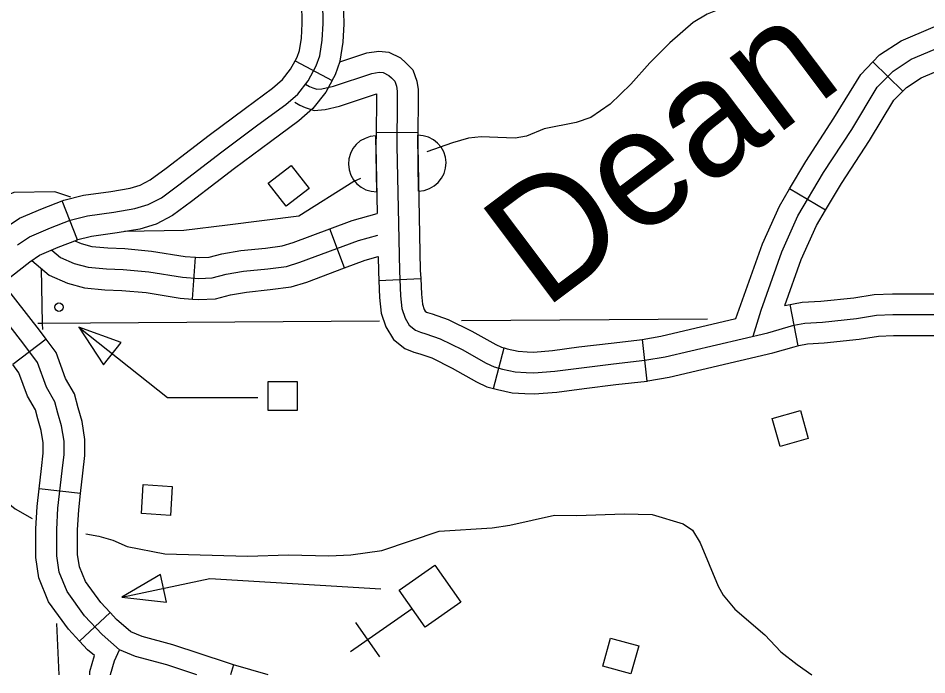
# Model space of a CAD drawing. Extents: x 1370130 to 1380143, y 377636 to 380256.
# Drawn here: x 1377546.5 to 1377637.6, y 378830.6 to 378896.5 of the extents above; entities that cross this region are included whole.
import ezdxf

# ---------------------------------------------------------------- set-up
doc = ezdxf.new("R2010")
doc.units = 0
for name, color, linetype in [('Level 31', 7, 'Continuous'), ('Level 32', 7, 'Continuous'), ('Level 35', 7, 'Continuous'), ('Level 38', 7, 'Continuous'), ('Level 5', 7, 'Continuous'), ('Level 56', 7, 'Continuous'), ('Level 57', 7, 'Continuous')]:
    doc.layers.add(name, color=color, linetype=linetype)

msp = doc.modelspace()

# ---------------------------------------------------------------- linework, layer by layer
at = {"layer": 'Level 31'}
for p, q in [((1377574.282, 378892.264), (1377577.977, 378890.267)), ((1377552.428, 378874.279), (1377550.909, 378878.194))]:
    msp.add_line(p, q, dxfattribs=at)
for points in [[(1377574.282, 378892.264), (1377574.469, 378892.609), (1377574.71, 378893.279), (1377574.904, 378894.545), (1377574.976, 378896.02), (1377574.938, 378898.085), (1377574.781, 378900.643), (1377574.369, 378905.707)], [(1377577.977, 378890.267), (1377578.314, 378890.891), (1377578.799, 378892.239), (1377579.089, 378894.122), (1377579.178, 378895.957), (1377579.136, 378898.253), (1377578.97, 378900.942), (1377578.556, 378906.047)], [(1377546.414, 378873.786), (1377547.625, 378874.593), (1377549.723, 378875.482), (1377551.7, 378876.249), (1377553.435, 378876.693), (1377556.097, 378877.056), (1377558.195, 378877.419), (1377559.527, 378877.823), (1377560.858, 378878.509), (1377562.593, 378879.801), (1377566.91, 378883.111), (1377570.541, 378885.816), (1377573.325, 378887.875), (1377574.535, 378888.924), (1377575.584, 378890.256), (1377576.391, 378891.75), (1377576.754, 378892.759), (1377576.996, 378894.334), (1377577.077, 378895.989), (1377577.037, 378898.169)], [(1377563.768, 378883.348), (1377565.644, 378884.787), (1377569.29, 378887.502), (1377572.011, 378889.515), (1377573.009, 378890.38), (1377573.823, 378891.414), (1377574.282, 378892.264)], [(1377577.977, 378890.267), (1377577.346, 378889.099), (1377576.062, 378887.468), (1377574.639, 378886.235), (1377571.793, 378884.13), (1377568.176, 378881.436), (1377566.324, 378880.015)], [(1377550.91, 378878.195), (1377551.058, 378878.252), (1377553.031, 378878.757), (1377555.776, 378879.132), (1377557.71, 378879.466), (1377558.735, 378879.777), (1377559.743, 378880.297), (1377561.327, 378881.477), (1377563.768, 378883.348)], [(1377566.324, 378880.015), (1377563.859, 378878.126), (1377561.974, 378876.722), (1377560.319, 378875.869), (1377558.681, 378875.372), (1377556.419, 378874.98), (1377553.838, 378874.628), (1377552.342, 378874.245)], [(1377538.095, 378869.259), (1377539.03, 378870.345), (1377542.368, 378873.261), (1377545.178, 378875.486), (1377546.624, 378876.45), (1377548.933, 378877.428), (1377550.909, 378878.194)], [(1377541.277, 378866.518), (1377542.018, 378867.378), (1377545.055, 378870.032), (1377547.651, 378872.086), (1377548.625, 378872.737), (1377550.512, 378873.535), (1377552.428, 378874.279)]]:
    msp.add_lwpolyline(points, dxfattribs=at)
at = {"layer": 'Level 32'}
for p, q in [((1377635.239, 378889.215), (1377632.23, 378892.145)), ((1377582.394, 378885.1), (1377586.594, 378885.067)), ((1377627.489, 378877.256), (1377623.872, 378879.391)), ((1377579.228, 378871.462), (1377577.765, 378875.398)), ((1377563.977, 378868.34), (1377564.287, 378872.528)), ((1377582.671, 378870.214), (1377586.867, 378870.392)), ((1377624.741, 378863.654), (1377623.942, 378867.777)), ((1377549.304, 378864.297), (1377545.943, 378861.778)), ((1377609.602, 378860.107), (1377609.133, 378864.28)), ((1377594.174, 378859.367), (1377595.235, 378863.431)), ((1377552.754, 378848.805), (1377548.581, 378849.276)), ((1377555.718, 378836.857), (1377552.65, 378833.989)), ((1377568.088, 378831.624), (1377567.791, 378830.61))]:
    msp.add_line(p, q, dxfattribs=at)
for points in [[(1377635.239, 378889.215), (1377635.604, 378889.59), (1377637.078, 378890.562), (1377639.769, 378891.7), (1377644.416, 378893.25), (1377645.642, 378894.031), (1377647.044, 378895.153), (1377647.572, 378896.739), (1377647.652, 378897.858), (1377647.522, 378898.538)], [(1377632.23, 378892.145), (1377632.913, 378892.846), (1377635.088, 378894.281), (1377638.285, 378895.633), (1377642.596, 378897.07), (1377643.195, 378897.451), (1377643.419, 378897.631), (1377643.397, 378897.745)], [(1377620.232, 378864.623), (1377621.03, 378867.236), (1377623.103, 378873.086), (1377624.721, 378876.696), (1377627.292, 378881.053), (1377630.112, 378885.368), (1377632.683, 378889.6), (1377634.258, 378891.218), (1377636.083, 378892.422), (1377639.027, 378893.666)], [(1377578.766, 378892.148), (1377581.478, 378893.052), (1377582.654, 378893.22), (1377583.684, 378893.127), (1377584.848, 378892.544), (1377585.387, 378892.072), (1377586.09, 378891.369), (1377586.497, 378890.228), (1377586.619, 378889.373), (1377586.619, 378888.221), (1377586.594, 378885.067)], [(1377623.872, 378879.391), (1377625.508, 378882.162), (1377628.335, 378886.488), (1377631.012, 378890.894), (1377632.23, 378892.145)], [(1377575.321, 378889.922), (1377575.715, 378889.686), (1377576.035, 378889.544), (1377576.461, 378889.402), (1377576.958, 378889.437), (1377578.129, 378889.721), (1377581.963, 378891), (1377582.709, 378891.107), (1377583.099, 378891.071), (1377583.667, 378890.787), (1377583.951, 378890.538), (1377584.271, 378890.219), (1377584.448, 378889.721), (1377584.519, 378889.224), (1377584.519, 378888.23), (1377584.484, 378883.719), (1377584.732, 378871.18), (1377584.839, 378868.658), (1377584.981, 378867.38), (1377585.3, 378866.421), (1377585.726, 378865.71), (1377586.365, 378865.213), (1377586.862, 378865), (1377587.395, 378864.858), (1377588.815, 378864.36), (1377591.016, 378863.259), (1377593.43, 378861.91), (1377594.246, 378861.519), (1377595.062, 378861.306), (1377596.34, 378861.022), (1377597.441, 378860.951), (1377598.222, 378860.915), (1377600.316, 378861.093), (1377603.014, 378861.448), (1377606.209, 378861.839), (1377609.369, 378862.194), (1377611.392, 378862.549), (1377621.687, 378864.964), (1377624.314, 378865.71), (1377625.415, 378865.923), (1377627.19, 378866.03), (1377630.598, 378866.385), (1377632.586, 378866.705), (1377634.254, 378866.776), (1377638.585, 378866.776)], [(1377574.241, 378888.121), (1377574.745, 378887.819), (1377575.274, 378887.584), (1377576.193, 378887.277), (1377577.282, 378887.355), (1377578.71, 378887.701), (1377582.419, 378888.938), (1377582.419, 378888.238), (1377582.394, 378885.1)], [(1377627.489, 378877.256), (1377629.076, 378879.944), (1377631.888, 378884.248), (1377634.354, 378888.306), (1377635.239, 378889.215)], [(1377582.394, 378885.1), (1377582.383, 378883.706), (1377582.518, 378876.938)], [(1377586.594, 378885.067), (1377586.584, 378883.731), (1377586.831, 378871.245), (1377586.867, 378870.392)], [(1377618.496, 378866.372), (1377621.152, 378873.868), (1377622.852, 378877.662), (1377623.872, 378879.391)], [(1377623.413, 378867.675), (1377625.054, 378872.305), (1377626.589, 378875.73), (1377627.489, 378877.256)], [(1377577.765, 378875.398), (1377579.985, 378876.224), (1377582.518, 378876.938)], [(1377564.287, 378872.528), (1377564.648, 378872.502), (1377565.636, 378872.547), (1377566.904, 378872.877), (1377568.824, 378873.209), (1377571.296, 378873.456), (1377572.959, 378873.671), (1377574.066, 378874.023), (1377577.765, 378875.398)], [(1377549.863, 378873.26), (1377550.723, 378872.523), (1377552.118, 378871.916), (1377553.514, 378871.552), (1377555.334, 378871.369), (1377557.033, 378871.309), (1377559.582, 378871.066), (1377562.979, 378870.52), (1377564.618, 378870.398), (1377565.953, 378870.459), (1377567.348, 378870.823), (1377569.108, 378871.127), (1377571.535, 378871.369), (1377573.416, 378871.612), (1377574.751, 378872.037), (1377580.637, 378874.226), (1377582.561, 378874.768)], [(1377552.176, 378874.181), (1377552.806, 378873.907), (1377553.886, 378873.625), (1377555.476, 378873.466), (1377557.17, 378873.405), (1377559.848, 378873.15), (1377563.224, 378872.607), (1377564.287, 378872.528)], [(1377579.228, 378871.462), (1377581.289, 378872.228), (1377582.604, 378872.598)], [(1377582.604, 378872.598), (1377582.633, 378871.115), (1377582.671, 378870.214)], [(1377547.85, 378872.22), (1377549.595, 378870.723), (1377551.43, 378869.925), (1377553.142, 378869.478), (1377555.192, 378869.273), (1377556.896, 378869.212), (1377559.315, 378868.982), (1377562.735, 378868.432), (1377563.977, 378868.34)], [(1377563.977, 378868.34), (1377564.588, 378868.295), (1377566.269, 378868.371), (1377567.793, 378868.769), (1377569.391, 378869.044), (1377571.774, 378869.283), (1377573.873, 378869.554), (1377575.436, 378870.051), (1377579.228, 378871.462)], [(1377564.416, 378830.61), (1377561.398, 378831.616), (1377558.243, 378832.466), (1377556.665, 378833.134), (1377554.905, 378834.652), (1377553.146, 378836.534), (1377551.386, 378838.962), (1377550.597, 378840.905), (1377550.354, 378842.544), (1377550.354, 378845.216), (1377550.476, 378847.341), (1377550.901, 378851.105), (1377551.083, 378852.744), (1377551.083, 378854.079), (1377550.84, 378855.597), (1377550.476, 378856.872), (1377550.175, 378858.028), (1377549.326, 378859.485), (1377548.435, 378861.955), (1377546.942, 378863.947), (1377542.066, 378870.209)], [(1377549.304, 378864.297), (1377548.611, 378865.222), (1377544.942, 378869.934)], [(1377582.671, 378870.214), (1377582.743, 378868.498), (1377582.918, 378866.927), (1377583.381, 378865.538), (1377584.127, 378864.294), (1377585.289, 378863.389), (1377586.174, 378863.01), (1377586.776, 378862.849), (1377587.994, 378862.423), (1377590.033, 378861.403), (1377592.463, 378860.044), (1377593.521, 378859.538), (1377594.174, 378859.367)], [(1377586.867, 378870.392), (1377586.934, 378868.819), (1377587.043, 378867.832), (1377587.22, 378867.303), (1377587.325, 378867.127), (1377587.441, 378867.036), (1377587.55, 378866.99), (1377588.013, 378866.866), (1377589.635, 378866.298), (1377591.998, 378865.116), (1377594.396, 378863.775), (1377594.971, 378863.5), (1377595.235, 378863.431)], [(1377623.413, 378867.675), (1377625.151, 378868.011), (1377627.018, 378868.123), (1377630.322, 378868.468), (1377632.374, 378868.798), (1377634.209, 378868.876), (1377638.452, 378868.876)], [(1377609.077, 378864.275), (1377610.971, 378864.607), (1377618.496, 378866.372)], [(1377552.754, 378848.805), (1377552.988, 378850.871), (1377553.183, 378852.628), (1377553.183, 378854.246), (1377552.894, 378856.053), (1377552.502, 378857.425), (1377552.135, 378858.836), (1377551.236, 378860.377), (1377550.304, 378862.963), (1377549.304, 378864.297)], [(1377595.235, 378863.431), (1377595.556, 378863.347), (1377596.638, 378863.107), (1377597.556, 378863.047), (1377598.181, 378863.019), (1377600.091, 378863.181), (1377602.75, 378863.531), (1377605.965, 378863.924), (1377609.133, 378864.28)], [(1377624.333, 378863.532), (1377624.802, 378863.665), (1377625.678, 378863.835), (1377627.362, 378863.936), (1377630.873, 378864.302), (1377632.798, 378864.612), (1377634.299, 378864.676), (1377638.452, 378864.676)], [(1377609.588, 378860.105), (1377609.661, 378860.113), (1377611.814, 378860.491), (1377622.214, 378862.931), (1377624.333, 378863.532)], [(1377548.581, 378849.276), (1377548.814, 378851.338), (1377548.983, 378852.86), (1377548.983, 378853.913), (1377548.786, 378855.142), (1377548.45, 378856.319), (1377548.216, 378857.219), (1377547.415, 378858.592), (1377546.566, 378860.947), (1377545.943, 378861.778)], [(1377594.174, 378859.367), (1377594.569, 378859.264), (1377596.043, 378858.936), (1377597.326, 378858.854), (1377598.263, 378858.811), (1377600.542, 378859.004), (1377603.279, 378859.365), (1377606.454, 378859.753), (1377609.602, 378860.107)], [(1377552.65, 378833.989), (1377551.522, 378835.196), (1377549.536, 378837.936), (1377548.557, 378840.349), (1377548.254, 378842.39), (1377548.254, 378845.276), (1377548.383, 378847.518), (1377548.581, 378849.276)], [(1377555.718, 378836.857), (1377554.769, 378837.872), (1377553.236, 378839.988), (1377552.638, 378841.462), (1377552.454, 378842.699), (1377552.454, 378845.156), (1377552.569, 378847.163), (1377552.754, 378848.805)], [(1377568.088, 378831.624), (1377567.486, 378831.8), (1377562.004, 378833.628), (1377558.928, 378834.457), (1377557.787, 378834.94), (1377556.362, 378836.169), (1377555.718, 378836.857)], [(1377554.132, 378832.546), (1377553.448, 378833.135), (1377552.65, 378833.989)], [(1377553.66, 378830.61), (1377553.66, 378830.943), (1377554.132, 378832.546)], [(1377555.76, 378830.61), (1377555.76, 378830.641), (1377556.165, 378832.018), (1377556.665, 378833.134)], [(1377571.559, 378830.61), (1377568.088, 378831.624)]]:
    msp.add_lwpolyline(points, dxfattribs=at)
at = {"layer": 'Level 35'}
for points in [[(1377639.061, 378915.356), (1377637.955, 378913.899), (1377634.735, 378910.632), (1377632.599, 378909.268), (1377629.289, 378907.627), (1377628.185, 378906.678), (1377625.768, 378903.961), (1377623.506, 378900.547), (1377622.183, 378899.256), (1377620.067, 378898.342), (1377617.44, 378897.669), (1377615.601, 378896.929), (1377614.212, 378896.114), (1377611.866, 378894.073), (1377609.856, 378892.066), (1377607.961, 378889.922), (1377605.895, 378887.914), (1377603.928, 378886.554), (1377602.477, 378886.074), (1377599.259, 378885.418), (1377597.476, 378884.707), (1377596.356, 378884.487), (1377594.613, 378884.562)], [(1377594.613, 378884.562), (1377592.926, 378884.611), (1377591.664, 378884.501), (1377590.073, 378884.018), (1377587.489, 378883.105)], [(1377580.821, 378880.435), (1377580.15, 378880.134), (1377574.631, 378876.67), (1377567.485, 378875.743), (1377563.113, 378875.23), (1377557.137, 378875.105)], [(1377551.776, 378878.559), (1377550.153, 378879.111), (1377546.05, 378879.036), (1377544.818, 378878.52), (1377543.559, 378877.802), (1377536.802, 378872.246), (1377535.053, 378870.976), (1377532.744, 378869.654), (1377528.455, 378867.906)], [(1377541.506, 378850.503), (1377544.523, 378848.602), (1377546.179, 378847.262), (1377547.893, 378846.317)], [(1377553.257, 378844.768), (1377554.579, 378844.548), (1377555.992, 378844.129), (1377557.41, 378843.485), (1377561.189, 378842.751), (1377569.481, 378842.532), (1377573.608, 378842.675), (1377577.656, 378842.563), (1377579.873, 378842.666), (1377582.955, 378843.095), (1377588.731, 378845.04), (1377594.034, 378845.376), (1377595.827, 378845.638), (1377600.301, 378846.63), (1377602.522, 378846.593), (1377607.294, 378846.777), (1377610.105, 378846.696), (1377613.214, 378845.779), (1377614.126, 378845.125), (1377614.91, 378843.878), (1377616.713, 378839.51), (1377617.209, 378838.595), (1377618.389, 378837.216), (1377621.391, 378834.642), (1377622.999, 378832.936), (1377624.655, 378831.651), (1377626.121, 378830.61)]]:
    msp.add_lwpolyline(points, dxfattribs=at)
at = {"layer": 'Level 38'}
for p, q in [((1377582.466, 378879.114), (1377582.37, 378884.714)), ((1377586.665, 378879.186), (1377586.569, 378884.785))]:
    msp.add_line(p, q, dxfattribs=at)
for centre, start, end in [((1377582.418, 378881.914), 90.98046, 270.98046), ((1377586.617, 378881.986), 270.98046, 90.98046)]:
    msp.add_arc(centre, 2.8, start, end, dxfattribs=at)
at = {"layer": 'Level 5'}
for points in [[(1377548.795, 378871.409), (1377548.888, 378865.885)], [(1377582.749, 378866.113), (1377548.888, 378865.885)], [(1377615.638, 378866.335), (1377590.948, 378866.168)], [(1377548.888, 378865.885), (1377548.447, 378865.873)], [(1377548.888, 378865.885), (1377548.917, 378865.286)], [(1377550.314, 378835.753), (1377550.558, 378830.61)]]:
    msp.add_lwpolyline(points, dxfattribs=at)
at = {"layer": 'Level 56'}
for points in [[(1377571.569, 378879.962), (1377573.868, 378881.753), (1377575.665, 378879.447), (1377573.366, 378877.656)], [(1377555.035, 378861.742), (1377556.814, 378863.976), (1377552.574, 378865.528)], [(1377571.562, 378857.146), (1377571.562, 378860.06), (1377574.485, 378860.06), (1377574.485, 378857.146)], [(1377622.94, 378853.544), (1377622.147, 378856.349), (1377624.96, 378857.144), (1377625.753, 378854.34)], [(1377561.765, 378846.611), (1377558.856, 378846.792), (1377559.038, 378849.71), (1377561.947, 378849.528)], [(1377608.74, 378833.516), (1377607.962, 378830.707), (1377605.145, 378831.487), (1377605.923, 378834.296)]]:
    msp.add_lwpolyline(points, close=True, dxfattribs=at)
msp.add_lwpolyline([(1377552.574, 378865.528), (1377561.464, 378858.447), (1377570.536, 378858.447)], dxfattribs=at)
msp.add_circle((1377550.578, 378867.525), 0.42, dxfattribs=at)
at = {"layer": 'Level 57'}
for p, q in [((1377579.84, 378832.949), (1377586.017, 378837.27)), ((1377582.764, 378832.432), (1377580.357, 378835.873))]:
    msp.add_line(p, q, dxfattribs=at)
for points in [[(1377590.9, 378837.912), (1377587.32, 378835.407), (1377584.723, 378839.121), (1377588.303, 378841.625)], [(1377561.356, 378837.894), (1377560.765, 378840.688), (1377556.869, 378838.404)]]:
    msp.add_lwpolyline(points, close=True, dxfattribs=at)
msp.add_lwpolyline([(1377556.869, 378838.404), (1377565.707, 378840.275), (1377582.872, 378839.255)], dxfattribs=at)

# ---------------------------------------------------------------- texts
at = {"layer": 'Level 35'}
msp.add_text('Dean', height=11.8272, rotation=36.89552, dxfattribs=at).set_placement((1377599.253, 378867.224))

doc.saveas('drawing.dxf')
